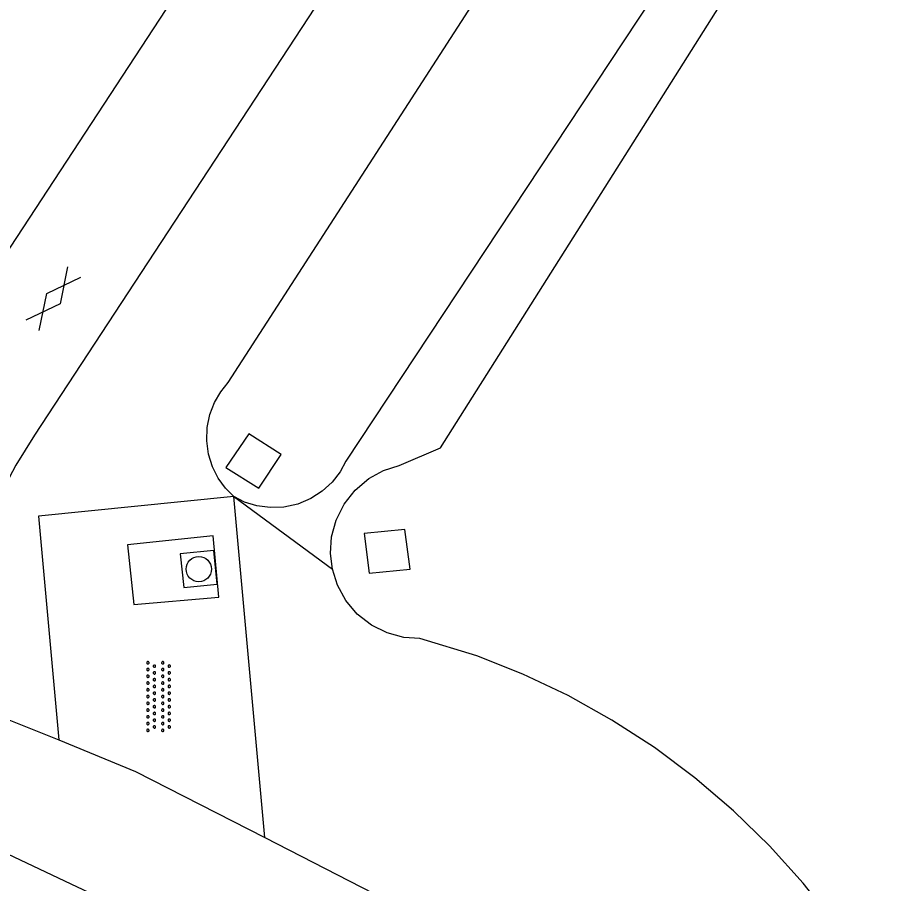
# Model space of a CAD drawing. Extents: x 136000 to 138005, y 398500 to 400500.
# Drawn here: x 136917.43 to 136943.13, y 399347.73 to 399373.37 of the extents above; entities that cross this region are included whole.
import ezdxf

# ---------------------------------------------------------------- set-up
doc = ezdxf.new("R2010")
doc.units = 0
for name, color, linetype in [('gg-knt-verharding', 7, 'Continuous'), ('gg-kntw-bovenkant insteek waterloop', 7, 'Continuous'), ('gg-kwrk-uitstroombak niveau min 01', 7, 'Continuous'), ('gt-grn-groengrens', 7, 'Continuous'), ('gt-symb-gesloten verharding', 7, 'Continuous'), ('gt-symb-overige verharding', 7, 'Continuous'), ('gt-symb-rioolschacht', 7, 'Continuous')]:
    doc.layers.add(name, color=color, linetype=linetype)

# ---------------------------------------------------------------- blocks, each defined once
blk = doc.blocks.new('gt0-RS')
at = {"layer": 'gt-symb-rioolschacht'}
blk.add_lwpolyline([(-0.5, -0.5), (0.5, -0.5), (0.5, 0.5), (-0.5, 0.5)], close=True, dxfattribs=at)
blk.add_circle((0, 0), 0.375, dxfattribs=at)
blk = doc.blocks.new('gt0-GESVH1')
at = {"layer": 'gt-symb-gesloten verharding'}
for p, q in [((-0.992, -0.261), (0.008, 0.239)), ((0.008, -0.261), (-0.992, 0.239)), ((0.008, 0.239), (1.008, -0.261)), ((1.008, 0.239), (0.008, -0.261))]:
    blk.add_line(p, q, dxfattribs=at)
blk = doc.blocks.new('gt0-OVH')
at = {"layer": 'gt-symb-overige verharding'}
for points in [[(-0.972, 0.298), (-0.967, 0.308), (-0.965, 0.319), (-0.966, 0.33), (-0.971, 0.34), (-0.978, 0.348), (-0.988, 0.353), (-0.999, 0.355), (-1.01, 0.354), (-1.02, 0.349), (-1.028, 0.342), (-1.033, 0.332), (-1.035, 0.321), (-1.034, 0.31), (-1.029, 0.3), (-1.022, 0.292), (-1.012, 0.287), (-1.001, 0.285), (-0.99, 0.286), (-0.98, 0.291)], [(-0.772, 0.298), (-0.767, 0.308), (-0.765, 0.319), (-0.766, 0.33), (-0.771, 0.34), (-0.778, 0.348), (-0.788, 0.353), (-0.799, 0.355), (-0.81, 0.354), (-0.82, 0.349), (-0.828, 0.342), (-0.833, 0.332), (-0.835, 0.321), (-0.834, 0.31), (-0.829, 0.3), (-0.822, 0.292), (-0.812, 0.287), (-0.801, 0.285), (-0.79, 0.286), (-0.78, 0.291)], [(-0.572, 0.298), (-0.567, 0.308), (-0.565, 0.319), (-0.566, 0.33), (-0.571, 0.34), (-0.578, 0.348), (-0.588, 0.353), (-0.599, 0.355), (-0.61, 0.354), (-0.62, 0.349), (-0.628, 0.342), (-0.633, 0.332), (-0.635, 0.321), (-0.634, 0.31), (-0.629, 0.3), (-0.622, 0.292), (-0.612, 0.287), (-0.601, 0.285), (-0.59, 0.286), (-0.58, 0.291)], [(-0.372, 0.298), (-0.367, 0.308), (-0.365, 0.319), (-0.366, 0.33), (-0.371, 0.34), (-0.378, 0.348), (-0.388, 0.353), (-0.399, 0.355), (-0.41, 0.354), (-0.42, 0.349), (-0.428, 0.342), (-0.433, 0.332), (-0.435, 0.321), (-0.434, 0.31), (-0.429, 0.3), (-0.422, 0.292), (-0.412, 0.287), (-0.401, 0.285), (-0.39, 0.286), (-0.38, 0.291)], [(-0.172, 0.298), (-0.167, 0.308), (-0.165, 0.319), (-0.166, 0.33), (-0.171, 0.34), (-0.178, 0.348), (-0.188, 0.353), (-0.199, 0.355), (-0.21, 0.354), (-0.22, 0.349), (-0.228, 0.342), (-0.233, 0.332), (-0.235, 0.321), (-0.234, 0.31), (-0.229, 0.3), (-0.222, 0.292), (-0.212, 0.287), (-0.201, 0.285), (-0.19, 0.286), (-0.18, 0.291)], [(0.028, 0.298), (0.033, 0.308), (0.035, 0.319), (0.034, 0.33), (0.029, 0.34), (0.022, 0.348), (0.012, 0.353), (0.001, 0.355), (-0.01, 0.354), (-0.02, 0.349), (-0.028, 0.342), (-0.033, 0.332), (-0.035, 0.321), (-0.034, 0.31), (-0.029, 0.3), (-0.022, 0.292), (-0.012, 0.287), (-0.001, 0.285), (0.01, 0.286), (0.02, 0.291)], [(0.228, 0.298), (0.233, 0.308), (0.235, 0.319), (0.234, 0.33), (0.229, 0.34), (0.222, 0.348), (0.212, 0.353), (0.201, 0.355), (0.19, 0.354), (0.18, 0.349), (0.172, 0.342), (0.167, 0.332), (0.165, 0.321), (0.166, 0.31), (0.171, 0.3), (0.178, 0.292), (0.188, 0.287), (0.199, 0.285), (0.21, 0.286), (0.22, 0.291)], [(0.428, 0.298), (0.433, 0.308), (0.435, 0.319), (0.434, 0.33), (0.429, 0.34), (0.422, 0.348), (0.412, 0.353), (0.401, 0.355), (0.39, 0.354), (0.38, 0.349), (0.372, 0.342), (0.367, 0.332), (0.365, 0.321), (0.366, 0.31), (0.371, 0.3), (0.378, 0.292), (0.388, 0.287), (0.399, 0.285), (0.41, 0.286), (0.42, 0.291)], [(0.628, 0.298), (0.633, 0.308), (0.635, 0.319), (0.634, 0.33), (0.629, 0.34), (0.622, 0.348), (0.612, 0.353), (0.601, 0.355), (0.59, 0.354), (0.58, 0.349), (0.572, 0.342), (0.567, 0.332), (0.565, 0.321), (0.566, 0.31), (0.571, 0.3), (0.578, 0.292), (0.588, 0.287), (0.599, 0.285), (0.61, 0.286), (0.62, 0.291)], [(0.828, 0.298), (0.833, 0.308), (0.835, 0.319), (0.834, 0.33), (0.829, 0.34), (0.822, 0.348), (0.812, 0.353), (0.801, 0.355), (0.79, 0.354), (0.78, 0.349), (0.772, 0.342), (0.767, 0.332), (0.765, 0.321), (0.766, 0.31), (0.771, 0.3), (0.778, 0.292), (0.788, 0.287), (0.799, 0.285), (0.81, 0.286), (0.82, 0.291)], [(1.028, 0.298), (1.033, 0.308), (1.035, 0.319), (1.034, 0.33), (1.029, 0.34), (1.022, 0.348), (1.012, 0.353), (1.001, 0.355), (0.99, 0.354), (0.98, 0.349), (0.972, 0.342), (0.967, 0.332), (0.965, 0.321), (0.966, 0.31), (0.971, 0.3), (0.978, 0.292), (0.988, 0.287), (0.999, 0.285), (1.01, 0.286), (1.02, 0.291)], [(-0.872, 0.106), (-0.867, 0.116), (-0.865, 0.126), (-0.866, 0.137), (-0.871, 0.147), (-0.878, 0.156), (-0.888, 0.161), (-0.899, 0.163), (-0.91, 0.162), (-0.92, 0.157), (-0.928, 0.15), (-0.933, 0.14), (-0.935, 0.129), (-0.934, 0.118), (-0.929, 0.108), (-0.922, 0.1), (-0.912, 0.095), (-0.901, 0.092), (-0.89, 0.094), (-0.88, 0.098)], [(-0.672, 0.106), (-0.667, 0.116), (-0.665, 0.126), (-0.666, 0.137), (-0.671, 0.147), (-0.678, 0.156), (-0.688, 0.161), (-0.699, 0.163), (-0.71, 0.162), (-0.72, 0.157), (-0.728, 0.15), (-0.733, 0.14), (-0.735, 0.129), (-0.734, 0.118), (-0.729, 0.108), (-0.722, 0.1), (-0.712, 0.095), (-0.701, 0.092), (-0.69, 0.094), (-0.68, 0.098)], [(-0.472, 0.106), (-0.467, 0.116), (-0.465, 0.126), (-0.466, 0.137), (-0.471, 0.147), (-0.478, 0.156), (-0.488, 0.161), (-0.499, 0.163), (-0.51, 0.162), (-0.52, 0.157), (-0.528, 0.15), (-0.533, 0.14), (-0.535, 0.129), (-0.534, 0.118), (-0.529, 0.108), (-0.522, 0.1), (-0.512, 0.095), (-0.501, 0.092), (-0.49, 0.094), (-0.48, 0.098)], [(-0.272, 0.106), (-0.267, 0.116), (-0.265, 0.126), (-0.266, 0.137), (-0.271, 0.147), (-0.278, 0.156), (-0.288, 0.161), (-0.299, 0.163), (-0.31, 0.162), (-0.32, 0.157), (-0.328, 0.15), (-0.333, 0.14), (-0.335, 0.129), (-0.334, 0.118), (-0.329, 0.108), (-0.322, 0.1), (-0.312, 0.095), (-0.301, 0.092), (-0.29, 0.094), (-0.28, 0.098)], [(-0.072, 0.106), (-0.067, 0.116), (-0.065, 0.126), (-0.066, 0.137), (-0.071, 0.147), (-0.078, 0.156), (-0.088, 0.161), (-0.099, 0.163), (-0.11, 0.162), (-0.12, 0.157), (-0.128, 0.15), (-0.133, 0.14), (-0.135, 0.129), (-0.134, 0.118), (-0.129, 0.108), (-0.122, 0.1), (-0.112, 0.095), (-0.101, 0.092), (-0.09, 0.094), (-0.08, 0.098)], [(0.128, 0.106), (0.133, 0.116), (0.135, 0.126), (0.134, 0.137), (0.129, 0.147), (0.122, 0.156), (0.112, 0.161), (0.101, 0.163), (0.09, 0.162), (0.08, 0.157), (0.072, 0.15), (0.067, 0.14), (0.065, 0.129), (0.066, 0.118), (0.071, 0.108), (0.078, 0.1), (0.088, 0.095), (0.099, 0.092), (0.11, 0.094), (0.12, 0.098)], [(0.328, 0.106), (0.333, 0.116), (0.335, 0.126), (0.334, 0.137), (0.329, 0.147), (0.322, 0.156), (0.312, 0.161), (0.301, 0.163), (0.29, 0.162), (0.28, 0.157), (0.272, 0.15), (0.267, 0.14), (0.265, 0.129), (0.266, 0.118), (0.271, 0.108), (0.278, 0.1), (0.288, 0.095), (0.299, 0.092), (0.31, 0.094), (0.32, 0.098)], [(0.528, 0.106), (0.533, 0.116), (0.535, 0.126), (0.534, 0.137), (0.529, 0.147), (0.522, 0.156), (0.512, 0.161), (0.501, 0.163), (0.49, 0.162), (0.48, 0.157), (0.472, 0.15), (0.467, 0.14), (0.465, 0.129), (0.466, 0.118), (0.471, 0.108), (0.478, 0.1), (0.488, 0.095), (0.499, 0.092), (0.51, 0.094), (0.52, 0.098)], [(0.728, 0.106), (0.733, 0.116), (0.735, 0.126), (0.734, 0.137), (0.729, 0.147), (0.722, 0.156), (0.712, 0.161), (0.701, 0.163), (0.69, 0.162), (0.68, 0.157), (0.672, 0.15), (0.667, 0.14), (0.665, 0.129), (0.666, 0.118), (0.671, 0.108), (0.678, 0.1), (0.688, 0.095), (0.699, 0.092), (0.71, 0.094), (0.72, 0.098)], [(0.928, 0.106), (0.933, 0.116), (0.935, 0.126), (0.934, 0.137), (0.929, 0.147), (0.922, 0.156), (0.912, 0.161), (0.901, 0.163), (0.89, 0.162), (0.88, 0.157), (0.872, 0.15), (0.867, 0.14), (0.865, 0.129), (0.866, 0.118), (0.871, 0.108), (0.878, 0.1), (0.888, 0.095), (0.899, 0.092), (0.91, 0.094), (0.92, 0.098)], [(-0.972, -0.142), (-0.967, -0.132), (-0.965, -0.121), (-0.966, -0.11), (-0.971, -0.1), (-0.978, -0.092), (-0.988, -0.087), (-0.999, -0.085), (-1.01, -0.086), (-1.02, -0.091), (-1.028, -0.098), (-1.033, -0.108), (-1.035, -0.119), (-1.034, -0.13), (-1.029, -0.14), (-1.022, -0.148), (-1.012, -0.153), (-1.001, -0.155), (-0.99, -0.154), (-0.98, -0.149)], [(-0.772, -0.142), (-0.767, -0.132), (-0.765, -0.121), (-0.766, -0.11), (-0.771, -0.1), (-0.778, -0.092), (-0.788, -0.087), (-0.799, -0.085), (-0.81, -0.086), (-0.82, -0.091), (-0.828, -0.098), (-0.833, -0.108), (-0.835, -0.119), (-0.834, -0.13), (-0.829, -0.14), (-0.822, -0.148), (-0.812, -0.153), (-0.801, -0.155), (-0.79, -0.154), (-0.78, -0.149)], [(-0.572, -0.142), (-0.567, -0.132), (-0.565, -0.121), (-0.566, -0.11), (-0.571, -0.1), (-0.578, -0.092), (-0.588, -0.087), (-0.599, -0.085), (-0.61, -0.086), (-0.62, -0.091), (-0.628, -0.098), (-0.633, -0.108), (-0.635, -0.119), (-0.634, -0.13), (-0.629, -0.14), (-0.622, -0.148), (-0.612, -0.153), (-0.601, -0.155), (-0.59, -0.154), (-0.58, -0.149)], [(-0.372, -0.142), (-0.367, -0.132), (-0.365, -0.121), (-0.366, -0.11), (-0.371, -0.1), (-0.378, -0.092), (-0.388, -0.087), (-0.399, -0.085), (-0.41, -0.086), (-0.42, -0.091), (-0.428, -0.098), (-0.433, -0.108), (-0.435, -0.119), (-0.434, -0.13), (-0.429, -0.14), (-0.422, -0.148), (-0.412, -0.153), (-0.401, -0.155), (-0.39, -0.154), (-0.38, -0.149)], [(-0.172, -0.142), (-0.167, -0.132), (-0.165, -0.121), (-0.166, -0.11), (-0.171, -0.1), (-0.178, -0.092), (-0.188, -0.087), (-0.199, -0.085), (-0.21, -0.086), (-0.22, -0.091), (-0.228, -0.098), (-0.233, -0.108), (-0.235, -0.119), (-0.234, -0.13), (-0.229, -0.14), (-0.222, -0.148), (-0.212, -0.153), (-0.201, -0.155), (-0.19, -0.154), (-0.18, -0.149)], [(0.028, -0.142), (0.033, -0.132), (0.035, -0.121), (0.034, -0.11), (0.029, -0.1), (0.022, -0.092), (0.012, -0.087), (0.001, -0.085), (-0.01, -0.086), (-0.02, -0.091), (-0.028, -0.098), (-0.033, -0.108), (-0.035, -0.119), (-0.034, -0.13), (-0.029, -0.14), (-0.022, -0.148), (-0.012, -0.153), (-0.001, -0.155), (0.01, -0.154), (0.02, -0.149)], [(0.228, -0.142), (0.233, -0.132), (0.235, -0.121), (0.234, -0.11), (0.229, -0.1), (0.222, -0.092), (0.212, -0.087), (0.201, -0.085), (0.19, -0.086), (0.18, -0.091), (0.172, -0.098), (0.167, -0.108), (0.165, -0.119), (0.166, -0.13), (0.171, -0.14), (0.178, -0.148), (0.188, -0.153), (0.199, -0.155), (0.21, -0.154), (0.22, -0.149)], [(0.428, -0.142), (0.433, -0.132), (0.435, -0.121), (0.434, -0.11), (0.429, -0.1), (0.422, -0.092), (0.412, -0.087), (0.401, -0.085), (0.39, -0.086), (0.38, -0.091), (0.372, -0.098), (0.367, -0.108), (0.365, -0.119), (0.366, -0.13), (0.371, -0.14), (0.378, -0.148), (0.388, -0.153), (0.399, -0.155), (0.41, -0.154), (0.42, -0.149)], [(0.628, -0.142), (0.633, -0.132), (0.635, -0.121), (0.634, -0.11), (0.629, -0.1), (0.622, -0.092), (0.612, -0.087), (0.601, -0.085), (0.59, -0.086), (0.58, -0.091), (0.572, -0.098), (0.567, -0.108), (0.565, -0.119), (0.566, -0.13), (0.571, -0.14), (0.578, -0.148), (0.588, -0.153), (0.599, -0.155), (0.61, -0.154), (0.62, -0.149)], [(0.828, -0.142), (0.833, -0.132), (0.835, -0.121), (0.834, -0.11), (0.829, -0.1), (0.822, -0.092), (0.812, -0.087), (0.801, -0.085), (0.79, -0.086), (0.78, -0.091), (0.772, -0.098), (0.767, -0.108), (0.765, -0.119), (0.766, -0.13), (0.771, -0.14), (0.778, -0.148), (0.788, -0.153), (0.799, -0.155), (0.81, -0.154), (0.82, -0.149)], [(1.028, -0.142), (1.033, -0.132), (1.035, -0.121), (1.034, -0.11), (1.029, -0.1), (1.022, -0.092), (1.012, -0.087), (1.001, -0.085), (0.99, -0.086), (0.98, -0.091), (0.972, -0.098), (0.967, -0.108), (0.965, -0.119), (0.966, -0.13), (0.971, -0.14), (0.978, -0.148), (0.988, -0.153), (0.999, -0.155), (1.01, -0.154), (1.02, -0.149)], [(-0.872, -0.334), (-0.867, -0.324), (-0.865, -0.314), (-0.866, -0.303), (-0.871, -0.293), (-0.878, -0.284), (-0.888, -0.279), (-0.899, -0.277), (-0.91, -0.278), (-0.92, -0.283), (-0.928, -0.29), (-0.933, -0.3), (-0.935, -0.311), (-0.934, -0.322), (-0.929, -0.332), (-0.922, -0.34), (-0.912, -0.345), (-0.901, -0.348), (-0.89, -0.346), (-0.88, -0.342)], [(-0.672, -0.334), (-0.667, -0.324), (-0.665, -0.314), (-0.666, -0.303), (-0.671, -0.293), (-0.678, -0.284), (-0.688, -0.279), (-0.699, -0.277), (-0.71, -0.278), (-0.72, -0.283), (-0.728, -0.29), (-0.733, -0.3), (-0.735, -0.311), (-0.734, -0.322), (-0.729, -0.332), (-0.722, -0.34), (-0.712, -0.345), (-0.701, -0.348), (-0.69, -0.346), (-0.68, -0.342)], [(-0.472, -0.334), (-0.467, -0.324), (-0.465, -0.314), (-0.466, -0.303), (-0.471, -0.293), (-0.478, -0.284), (-0.488, -0.279), (-0.499, -0.277), (-0.51, -0.278), (-0.52, -0.283), (-0.528, -0.29), (-0.533, -0.3), (-0.535, -0.311), (-0.534, -0.322), (-0.529, -0.332), (-0.522, -0.34), (-0.512, -0.345), (-0.501, -0.348), (-0.49, -0.346), (-0.48, -0.342)], [(-0.272, -0.334), (-0.267, -0.324), (-0.265, -0.314), (-0.266, -0.303), (-0.271, -0.293), (-0.278, -0.284), (-0.288, -0.279), (-0.299, -0.277), (-0.31, -0.278), (-0.32, -0.283), (-0.328, -0.29), (-0.333, -0.3), (-0.335, -0.311), (-0.334, -0.322), (-0.329, -0.332), (-0.322, -0.34), (-0.312, -0.345), (-0.301, -0.348), (-0.29, -0.346), (-0.28, -0.342)], [(-0.072, -0.334), (-0.067, -0.324), (-0.065, -0.314), (-0.066, -0.303), (-0.071, -0.293), (-0.078, -0.284), (-0.088, -0.279), (-0.099, -0.277), (-0.11, -0.278), (-0.12, -0.283), (-0.128, -0.29), (-0.133, -0.3), (-0.135, -0.311), (-0.134, -0.322), (-0.129, -0.332), (-0.122, -0.34), (-0.112, -0.345), (-0.101, -0.348), (-0.09, -0.346), (-0.08, -0.342)], [(0.128, -0.334), (0.133, -0.324), (0.135, -0.314), (0.134, -0.303), (0.129, -0.293), (0.122, -0.284), (0.112, -0.279), (0.101, -0.277), (0.09, -0.278), (0.08, -0.283), (0.072, -0.29), (0.067, -0.3), (0.065, -0.311), (0.066, -0.322), (0.071, -0.332), (0.078, -0.34), (0.088, -0.345), (0.099, -0.348), (0.11, -0.346), (0.12, -0.342)], [(0.328, -0.334), (0.333, -0.324), (0.335, -0.314), (0.334, -0.303), (0.329, -0.293), (0.322, -0.284), (0.312, -0.279), (0.301, -0.277), (0.29, -0.278), (0.28, -0.283), (0.272, -0.29), (0.267, -0.3), (0.265, -0.311), (0.266, -0.322), (0.271, -0.332), (0.278, -0.34), (0.288, -0.345), (0.299, -0.348), (0.31, -0.346), (0.32, -0.342)], [(0.528, -0.334), (0.533, -0.324), (0.535, -0.314), (0.534, -0.303), (0.529, -0.293), (0.522, -0.284), (0.512, -0.279), (0.501, -0.277), (0.49, -0.278), (0.48, -0.283), (0.472, -0.29), (0.467, -0.3), (0.465, -0.311), (0.466, -0.322), (0.471, -0.332), (0.478, -0.34), (0.488, -0.345), (0.499, -0.348), (0.51, -0.346), (0.52, -0.342)], [(0.728, -0.334), (0.733, -0.324), (0.735, -0.314), (0.734, -0.303), (0.729, -0.293), (0.722, -0.284), (0.712, -0.279), (0.701, -0.277), (0.69, -0.278), (0.68, -0.283), (0.672, -0.29), (0.667, -0.3), (0.665, -0.311), (0.666, -0.322), (0.671, -0.332), (0.678, -0.34), (0.688, -0.345), (0.699, -0.348), (0.71, -0.346), (0.72, -0.342)], [(0.928, -0.334), (0.933, -0.324), (0.935, -0.314), (0.934, -0.303), (0.929, -0.293), (0.922, -0.284), (0.912, -0.279), (0.901, -0.277), (0.89, -0.278), (0.88, -0.283), (0.872, -0.29), (0.867, -0.3), (0.865, -0.311), (0.866, -0.322), (0.871, -0.332), (0.878, -0.34), (0.888, -0.345), (0.899, -0.348), (0.91, -0.346), (0.92, -0.342)]]:
    blk.add_lwpolyline(points, close=True, dxfattribs=at)

msp = doc.modelspace()

# ---------------------------------------------------------------- linework, layer by layer
at = {"layer": 'gg-knt-verharding'}
for p, q in [((136987.509, 399467.166), (136917.938, 399361.002)), ((136924.753, 399349.089), (136923.834, 399359.183)), ((136917.178, 399352.572), (136918.656, 399351.981))]:
    msp.add_line(p, q, dxfattribs=at)
for points in [[(136986.411, 399472.071), (136935.996, 399395.258), (136915.375, 399363.768)], [(136917.938, 399361.002), (136917.389, 399360.118), (136916.895, 399359.199), (136916.46, 399358.248), (136916.087, 399357.274), (136915.778, 399356.28)], [(136923.834, 399359.183), (136918.06, 399358.602), (136918.656, 399351.981)], [(136923.222, 399358.018), (136920.694, 399357.76), (136920.877, 399355.986), (136923.39, 399356.204), (136923.222, 399358.018)], [(136904.41, 399353.51), (136915.812, 399349.232), (136922.554, 399346.048), (136929.54, 399342.244), (136938.969, 399336.504), (136946.417, 399330.993), (136957.833, 399321.808), (136971.602, 399310.656), (136980.984, 399302.808)], [(136918.656, 399351.981), (136920.93, 399351.049), (136924.753, 399349.089)], [(136924.753, 399349.089), (136928.321, 399347.26), (136934.525, 399343.673), (136942.342, 399338.738), (136950.097, 399333.083), (136957.11, 399327.52), (136969.226, 399317.737), (136982.644, 399306.564), (136995.677, 399295.209)]]:
    msp.add_lwpolyline(points, dxfattribs=at)
at = {"layer": 'gg-kntw-bovenkant insteek waterloop'}
msp.add_line((136931.032, 399354.473), (136929.342, 399354.982), dxfattribs=at)
for points in [[(136923.669, 399362.557), (136938.2, 399385.062), (136960.26, 399418.45), (136978.848, 399446.961)], [(136982.452, 399444.504), (136968.325, 399422.798), (136951.009, 399396.32), (136927.151, 399360.231)], [(136928.726, 399360.105), (136929.949, 399360.632), (136941.664, 399379.179), (136959.734, 399406.811), (136982.85, 399441.935)], [(136923.834, 399359.183), (136923.59, 399359.431), (136923.376, 399359.727), (136923.204, 399360.067), (136923.088, 399360.441), (136923.035, 399360.835), (136923.049, 399361.232), (136923.129, 399361.616), (136923.266, 399361.971), (136923.45, 399362.287), (136923.669, 399362.557)], [(136927.151, 399360.231), (136926.979, 399359.916), (136926.747, 399359.616), (136926.455, 399359.346), (136926.111, 399359.124), (136925.727, 399358.964), (136925.321, 399358.875), (136924.912, 399358.859), (136924.518, 399358.912), (136924.156, 399359.024), (136923.834, 399359.183)], [(136926.754, 399357.032), (136926.698, 399357.5), (136926.73, 399357.991), (136926.863, 399358.489), (136927.099, 399358.962), (136927.428, 399359.379), (136927.828, 399359.716), (136928.27, 399359.958), (136928.726, 399360.105)], [(136929.342, 399354.982), (136928.865, 399355.016), (136928.377, 399355.147), (136927.909, 399355.38), (136927.49, 399355.707), (136927.149, 399356.111), (136926.902, 399356.562), (136926.754, 399357.032)], [(136942.439, 399345.37), (136941.607, 399346.577), (136940.69, 399347.738), (136939.694, 399348.844), (136938.623, 399349.886), (136937.483, 399350.859), (136936.282, 399351.754), (136935.028, 399352.567), (136933.729, 399353.293), (136932.394, 399353.929), (136931.032, 399354.473)]]:
    msp.add_lwpolyline(points, dxfattribs=at)
at = {"layer": 'gg-kwrk-uitstroombak niveau min 01'}
for points in [[(136923.598, 399360.047), (136924.579, 399359.429), (136925.239, 399360.43), (136924.283, 399361.044), (136923.598, 399360.047)], [(136927.693, 399358.096), (136927.839, 399356.92), (136929.055, 399357.037), (136928.899, 399358.215), (136927.693, 399358.096)]]:
    msp.add_lwpolyline(points, dxfattribs=at)
at = {"layer": 'gt-grn-groengrens'}
msp.add_line((136923.834, 399359.183), (136926.754, 399357.032), dxfattribs=at)

# ---------------------------------------------------------------- block references
at = {"layer": 'gt-symb-gesloten verharding', "rotation": 51.903914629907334}
msp.add_blockref('gt0-GESVH1', (136918.482, 399365.044), dxfattribs=at)
at = {"layer": 'gt-symb-overige verharding', "rotation": 90}
msp.add_blockref('gt0-OVH', (136921.614, 399353.265), dxfattribs=at)
at = {"layer": 'gt-symb-rioolschacht', "rotation": 5.682084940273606}
msp.add_blockref('gt0-RS', (136922.8, 399357.038), dxfattribs=at)

doc.saveas('drawing.dxf')
